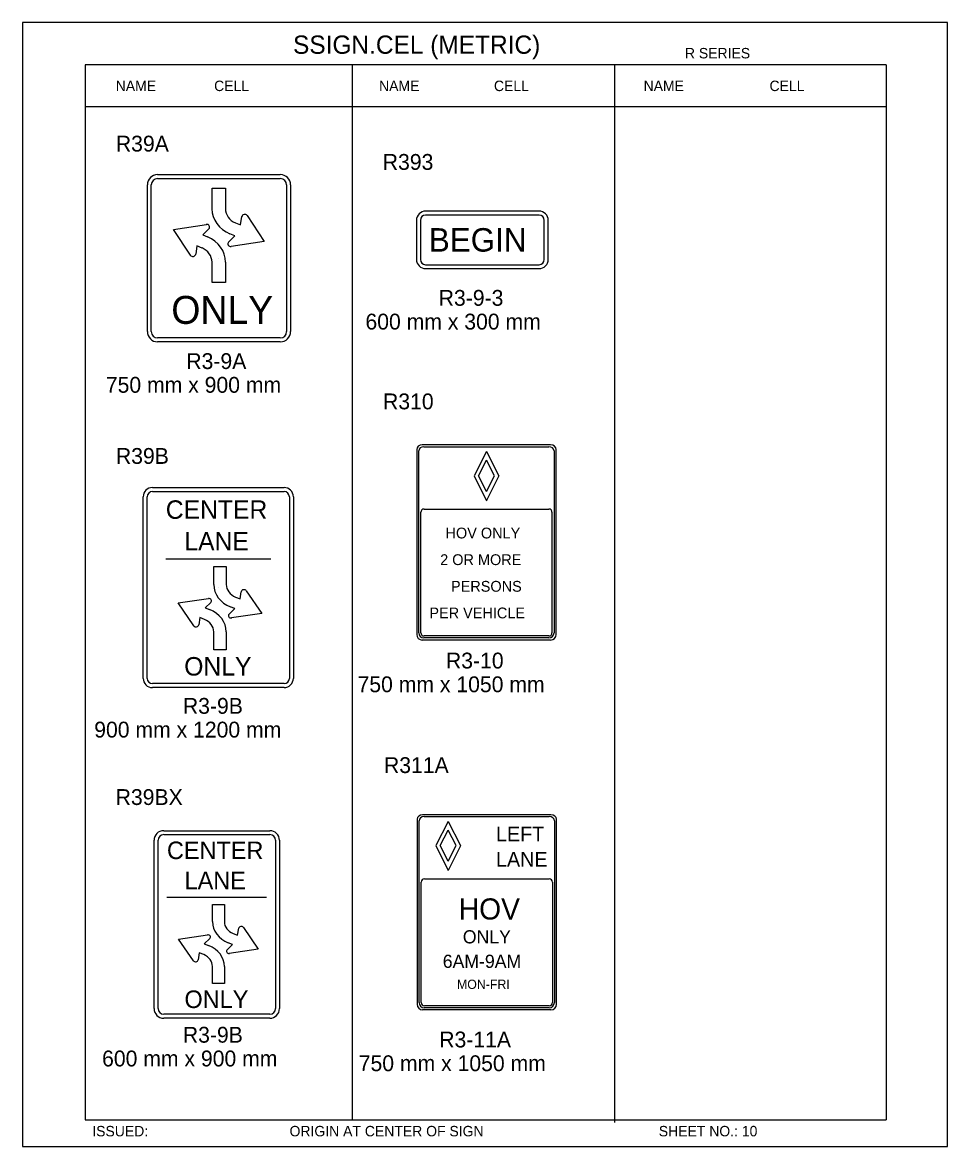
# Model space of a CAD drawing. Extents: x -12 to 6962, y -3756 to 679.
# Drawn here: x 606.1 to 781.4, y -5 to 208 of the extents above; entities that cross this region are included whole.
import ezdxf

# ---------------------------------------------------------------- set-up
doc = ezdxf.new("R2010")
doc.units = 0
for name, color, linetype in [('Level 1', 7, 'Continuous'), ('Level 2', 7, 'Continuous'), ('Level 3', 7, 'Continuous'), ('Level 63', 7, 'Continuous')]:
    doc.layers.add(name, color=color, linetype=linetype)

msp = doc.modelspace()

# ---------------------------------------------------------------- linework, layer by layer
at = {"layer": 'Level 1'}
for p, q in [((769.73, 200), (617.98, 200)), ((617.98, 200), (617.98, 0)), ((668.56, 200), (668.56, 0)), ((718.25, 200), (718.25, 0)), ((718.25, 199.49), (718.25, -0.51)), ((769.73, 200), (769.73, 0)), ((769.73, 192.08), (617.98, 192.08)), ((630.51, 149.45), (630.51, 177.25)), ((631.71, 178.45), (654.94, 178.45)), ((656.14, 177.25), (656.14, 149.45)), ((642.01, 172.74), (642.01, 176.61)), ((642.01, 176.61), (644.56, 176.61)), ((644.56, 176.61), (644.56, 172.73)), ((647.41, 169.67), (647.64, 171.24)), ((648.67, 171.44), (651.86, 166.54)), ((681.49, 170.53), (681.49, 163.13)), ((703.97, 171.53), (682.49, 171.53)), ((704.97, 163.13), (704.97, 170.53)), ((634.71, 168.82), (640.94, 169.77)), ((637.91, 163.92), (634.71, 168.82)), ((641.43, 168.94), (640.24, 167.77)), ((646.45, 170.06), (647.41, 169.67)), ((640.24, 167.77), (641.17, 167.39)), ((645.15, 166.42), (646.34, 167.59)), ((646.34, 167.59), (645.41, 167.97)), ((651.86, 166.54), (645.63, 165.59)), ((693.23, 166.83), (693.23, 166.83)), ((639.16, 165.69), (638.93, 164.12)), ((640.12, 165.29), (639.16, 165.69)), ((642.01, 158.75), (642.01, 162.63)), ((643.33, 163.35), (643.33, 163.35)), ((644.56, 162.62), (644.56, 158.75)), ((682.49, 162.13), (703.97, 162.13)), ((644.56, 158.75), (642.01, 158.75)), ((654.94, 148.25), (631.71, 148.25)), ((681.18, 92.34), (681.18, 126.82)), ((682.16, 127.62), (705.84, 127.62)), ((706.81, 126.82), (706.81, 92.34)), ((629.72, 83.7), (629.72, 118.13)), ((630.72, 119.13), (655.67, 119.13)), ((656.67, 118.13), (656.67, 83.7)), ((681.58, 92.35), (681.58, 115.2)), ((682.18, 115.8), (705.82, 115.8)), ((706.42, 115.2), (706.42, 92.35)), ((694, 112.75), (694, 112.75)), ((694, 112.75), (694, 112.75)), ((633.24, 106.36), (653.13, 106.36)), ((642.34, 101.48), (642.34, 104.89)), ((642.34, 104.89), (644.7, 104.89)), ((644.7, 104.89), (644.7, 101.46)), ((643.19, 100.91), (643.19, 100.91)), ((648.5, 100.33), (651.46, 95.99)), ((635.58, 98.01), (641.35, 98.85)), ((641.8, 98.11), (640.7, 97.08)), ((646.45, 99.11), (647.34, 98.76)), ((647.34, 98.76), (647.55, 100.14)), ((638.54, 93.67), (635.58, 98.01)), ((640.7, 97.08), (641.56, 96.74)), ((645.24, 95.89), (646.34, 96.92)), ((646.34, 96.92), (645.48, 97.26)), ((651.46, 95.99), (645.69, 95.15)), ((639.7, 95.24), (639.49, 93.85)), ((640.59, 94.89), (639.7, 95.24)), ((642.34, 89.1), (642.34, 92.53)), ((644.7, 92.52), (644.7, 89.1)), ((705.82, 91.75), (682.18, 91.75)), ((705.83, 91.36), (682.16, 91.36)), ((644.7, 89.1), (642.34, 89.1)), ((655.67, 82.7), (630.72, 82.7)), ((681.25, 22.24), (681.25, 56.72)), ((682.23, 57.52), (705.91, 57.52)), ((706.88, 56.72), (706.88, 22.24)), ((632.86, 54.08), (652.96, 54.08)), ((631.78, 21.1), (631.78, 53)), ((654.04, 53), (654.04, 21.1)), ((681.64, 22.25), (681.64, 45.09)), ((682.24, 45.69), (705.89, 45.69)), ((706.49, 45.09), (706.49, 22.25)), ((633.46, 42.22), (652.36, 42.22)), ((642.11, 37.59), (642.11, 40.83)), ((642.11, 40.83), (644.35, 40.83)), ((644.35, 40.83), (644.35, 37.57)), ((694.07, 39.35), (694.07, 39.35)), ((642.91, 37.05), (642.91, 37.05)), ((646.86, 35), (647.06, 36.32)), ((647.96, 36.49), (650.77, 32.37)), ((635.68, 34.29), (641.16, 35.09)), ((638.49, 30.17), (635.68, 34.29)), ((641.59, 34.39), (640.54, 33.4)), ((646.01, 35.34), (646.86, 35)), ((640.54, 33.4), (641.36, 33.08)), ((644.86, 32.27), (645.91, 33.26)), ((645.91, 33.26), (645.09, 33.58)), ((650.77, 32.37), (645.29, 31.57)), ((639.6, 31.66), (639.4, 30.34)), ((640.44, 31.33), (639.6, 31.66)), ((642.11, 25.83), (642.11, 29.09)), ((644.35, 29.08), (644.35, 25.83)), ((644.35, 25.83), (642.11, 25.83)), ((705.89, 21.65), (682.24, 21.65)), ((652.96, 20.02), (632.86, 20.02)), ((705.9, 21.26), (682.23, 21.26)), ((617.98, 0), (769.73, 0))]:
    msp.add_line(p, q, dxfattribs=at)
for centre, radius, start, end in [((631.71, 177.25), 1.2, 90, 180), ((654.94, 177.25), 1.2, 0, 90), ((682.49, 170.53), 1, 90, 180), ((703.97, 170.53), 1, 0, 90), ((682.49, 163.13), 1, 180, 270), ((703.97, 163.13), 1, 270, 0), ((631.71, 149.45), 1.2, 180, 270), ((654.94, 149.45), 1.2, 270, 0), ((630.72, 118.13), 1, 90, 180), ((655.67, 118.13), 1, 0, 90), ((682.18, 115.2), 0.6, 90, 180), ((705.82, 115.2), 0.6, 0, 90), ((682.16, 92.34), 0.98, 180, 270), ((682.18, 92.35), 0.6, 180, 270), ((705.82, 92.35), 0.6, 270, 0), ((705.83, 92.34), 0.98, 270, 0), ((630.72, 83.7), 1, 180, 270), ((655.67, 83.7), 1, 270, 0), ((632.86, 53), 1.08, 90, 180), ((652.96, 53), 1.08, 0, 90), ((682.24, 45.09), 0.6, 90, 180), ((705.89, 45.09), 0.6, 0, 90), ((682.23, 22.24), 0.98, 180, 270), ((682.24, 22.25), 0.6, 180, 270), ((705.89, 22.25), 0.6, 270, 0), ((705.9, 22.24), 0.98, 270, 0), ((632.86, 21.1), 1.08, 180, 270), ((652.96, 21.1), 1.08, 270, 0)]:
    msp.add_arc(centre, radius, start, end, dxfattribs=at)
for centre, major_axis, ratio, start_param, end_param in [((647.85, 172.74), (-5.85, 0), 0.8975, 6.282849, 7.423415), ((647.86, 172.74), (3.3, 0), 0.8975, 3.143205, 4.271453), ((648.2, 171.16), (-0.565, 0), 0.8975, 3.720842, 6.1394), ((641, 169.27), (0.564, 0), 0.8975, 5.561964, 7.978205), ((638.72, 162.62), (5.85, 0), 0.8975, 6.282849, 7.423415), ((645.57, 166.08), (-0.564, 0), 0.8975, 5.561964, 7.978205), ((638.37, 164.2), (0.565, 0), 0.8975, 3.720842, 6.1394), ((638.71, 162.62), (-3.3, 0), 0.8975, 3.143205, 4.271453), ((682.16, 126.82), (-0.977, 0), 0.822115, 4.712389, 6.283185), ((705.84, 126.82), (-0.977, 0), 0.822115, 3.141593, 4.712389), ((647.75, 101.47), (-5.41, 0), 0.857082, 6.282849, 7.423415), ((647.76, 101.48), (3.05, 0), 0.857082, 3.143205, 4.271453), ((648.07, 100.07), (-0.523, 0), 0.857082, 3.720842, 6.1394), ((641.4, 98.41), (0.522, 0), 0.857082, 5.561964, 7.978205), ((639.29, 92.53), (5.41, 0), 0.857082, 6.282849, 7.423415), ((638.97, 93.92), (0.523, 0), 0.857082, 3.720842, 6.1394), ((639.28, 92.52), (-3.05, 0), 0.857082, 3.143205, 4.271453), ((645.64, 95.59), (-0.522, 0), 0.857082, 5.561964, 7.978205), ((682.23, 56.72), (-0.977, 0), 0.822115, 4.712389, 6.283185), ((705.91, 56.72), (-0.977, 0), 0.822115, 3.141593, 4.712389), ((647.24, 37.58), (-5.14, 0), 0.857082, 6.282849, 7.423415), ((647.25, 37.58), (2.9, 0), 0.857082, 3.143205, 4.271453), ((647.55, 36.25), (-0.497, 0), 0.857082, 3.720842, 6.1394), ((641.22, 34.67), (0.496, 0), 0.857082, 5.561964, 7.978205), ((639.21, 29.08), (5.14, 0), 0.857082, 6.282849, 7.423415), ((645.24, 31.99), (-0.496, 0), 0.857082, 5.561964, 7.978205), ((638.9, 30.41), (0.497, 0), 0.857082, 3.720842, 6.1394), ((639.2, 29.08), (-2.9, 0), 0.857082, 3.143205, 4.271453)]:
    msp.add_ellipse(centre, major_axis=major_axis, ratio=ratio, start_param=start_param, end_param=end_param, dxfattribs=at)
at = {"layer": 'Level 3'}
for p, q in [((631.71, 179.2), (654.94, 179.2)), ((629.76, 149.45), (629.76, 177.25)), ((656.89, 177.25), (656.89, 149.45)), ((680.74, 170.53), (680.74, 163.13)), ((703.97, 172.28), (682.49, 172.28)), ((705.72, 163.13), (705.72, 170.53)), ((682.49, 161.38), (703.97, 161.38)), ((654.94, 147.5), (631.71, 147.5)), ((706.15, 127.95), (681.85, 127.95)), ((680.79, 127.08), (680.79, 92.02)), ((694, 126.69), (691.7, 122.09)), ((694, 126.69), (696.35, 122.09)), ((707.21, 92.02), (707.21, 127.08)), ((692.52, 122.09), (694, 125.05)), ((695.53, 122.09), (694, 125.05)), ((691.7, 122.09), (694, 117.39)), ((694, 119.14), (692.52, 122.09)), ((694, 119.14), (695.53, 122.09)), ((696.35, 122.09), (694.02, 117.42)), ((630.72, 119.88), (655.67, 119.88)), ((628.97, 83.7), (628.97, 118.13)), ((657.42, 118.13), (657.42, 83.7)), ((706.16, 90.97), (681.84, 90.97)), ((655.67, 81.95), (630.72, 81.95)), ((706.22, 57.85), (681.92, 57.85)), ((680.86, 56.98), (680.86, 21.91)), ((686.73, 56.59), (684.43, 51.99)), ((686.73, 56.59), (689.08, 51.99)), ((707.27, 21.91), (707.27, 56.98)), ((632.86, 54.83), (652.96, 54.83)), ((685.25, 51.99), (686.73, 54.95)), ((688.26, 51.99), (686.73, 54.95)), ((631.03, 21.1), (631.03, 53)), ((654.79, 53), (654.79, 21.1)), ((684.43, 51.99), (686.73, 47.29)), ((686.73, 49.04), (685.25, 51.99)), ((686.73, 49.04), (688.26, 51.99)), ((689.08, 51.98), (686.75, 47.31)), ((652.96, 19.27), (632.86, 19.27)), ((706.22, 20.86), (681.91, 20.86))]:
    msp.add_line(p, q, dxfattribs=at)
for centre, radius, start, end in [((631.71, 177.25), 1.95, 90, 180), ((654.94, 177.25), 1.95, 0, 90), ((682.49, 170.53), 1.75, 90, 180), ((703.97, 170.53), 1.75, 0, 90), ((682.49, 163.13), 1.75, 180, 270), ((703.97, 163.13), 1.75, 270, 0), ((631.71, 149.45), 1.95, 180, 270), ((654.94, 149.45), 1.95, 270, 0), ((630.72, 118.13), 1.75, 90, 180), ((655.67, 118.13), 1.75, 0, 90), ((681.84, 92.02), 1.05, 180, 270), ((706.16, 92.02), 1.05, 270, 0), ((630.72, 83.7), 1.75, 180, 270), ((655.67, 83.7), 1.75, 270, 0), ((632.86, 53), 1.83, 90, 180), ((652.96, 53), 1.83, 0, 90), ((681.91, 21.91), 1.05, 180, 270), ((706.22, 21.91), 1.05, 270, 0), ((632.86, 21.1), 1.83, 180, 270), ((652.96, 21.1), 1.83, 270, 0)]:
    msp.add_arc(centre, radius, start, end, dxfattribs=at)
for centre, start_param, end_param in [((681.85, 127.08), 4.712389, 6.283185), ((706.15, 127.08), 3.141593, 4.712389), ((681.92, 56.98), 4.712389, 6.283185), ((706.22, 56.98), 3.141593, 4.712389)]:
    msp.add_ellipse(centre, major_axis=(-1.06, 0), ratio=0.822115, start_param=start_param, end_param=end_param, dxfattribs=at)
at = {"layer": 'Level 63'}
msp.add_lwpolyline([(606.1, -5.05), (781.36, -5.05), (781.36, 208.05), (606.1, 208.05)], close=True, dxfattribs=at)

# ---------------------------------------------------------------- texts
at = {"layer": 'Level 1'}
for s, height, p in [('BEGIN', 4.445, (683.1, 164.61)), ('ONLY', 5.3, (634.3, 150.91)), ('CENTER', 3.5, (633.25, 113.95)), ('LANE', 3.5, (636.77, 107.95)), ('HOV ONLY', 2.05, (686.25, 110.23)), ('2 OR MORE', 2.05, (685.24, 105.18)), ('PERSONS', 2.05, (687.29, 100.13)), ('PER VEHICLE', 2.05, (683.19, 95.08)), ('ONLY', 3.5, (636.74, 84.24)), ('CENTER', 3.325, (633.47, 49.44)), ('LANE', 3.325, (636.81, 43.74)), ('HOV', 4, (688.76, 37.99)), ('ONLY', 2.5, (689.53, 33.46)), ('6AM-9AM', 2.5, (685.73, 28.82)), ('MON-FRI', 1.75, (688.42, 24.83)), ('ONLY', 3.325, (636.79, 21.21))]:
    msp.add_text(s, height=height, dxfattribs=at).set_placement(p)
at = {"layer": 'Level 2'}
for s, p in [('R39A', (623.79, 183.58)), ('R393', (674.36, 180.11)), ('R310', (674.41, 134.71)), ('R39B', (623.8, 124.37)), ('R311A', (674.59, 65.76)), ('R39BX', (623.75, 59.7))]:
    msp.add_text(s, height=3, dxfattribs=at).set_placement(p)
at = {"layer": 'Level 3'}
for s, height, p in [('SSIGN.CEL (METRIC)', 3.4642, (657.36, 202.11)), ('R SERIES', 1.979, (731.61, 201.24)), ('NAME', 1.98, (623.76, 195.04)), ('CELL', 1.98, (642.41, 195.04)), ('NAME', 1.98, (673.66, 195.04)), ('CELL', 1.98, (695.43, 195.04)), ('NAME', 1.98, (723.78, 195.04)), ('CELL', 1.98, (747.64, 195.04)), ('R3-9-3', 3, (684.96, 154.34)), ('600 mm x 300 mm', 3, (671.08, 149.84)), ('R3-9A', 3, (637.14, 142.35)), ('750 mm x 900 mm', 3, (621.89, 137.85)), ('R3-10', 3, (686.33, 85.58)), ('750 mm x 1050 mm', 3, (669.58, 81.08)), ('R3-9B', 3, (636.49, 76.99)), ('900 mm x 1200 mm', 3, (619.69, 72.49)), ('LEFT', 2.8, (695.81, 52.8)), ('LANE', 2.8, (695.81, 48)), ('R3-9B', 3, (636.48, 14.64)), ('R3-11A', 3, (685.06, 13.74)), ('600 mm x 900 mm', 3, (621.18, 10.14)), ('750 mm x 1050 mm', 3, (669.81, 9.24)), ('ISSUED:', 1.98, (619.32, -3.12)), ('ORIGIN AT CENTER OF SIGN', 1.9795, (656.7, -3.12)), ('SHEET NO.: 10', 1.9795, (726.66, -3.12))]:
    msp.add_text(s, height=height, dxfattribs=at).set_placement(p)

doc.saveas('drawing.dxf')
